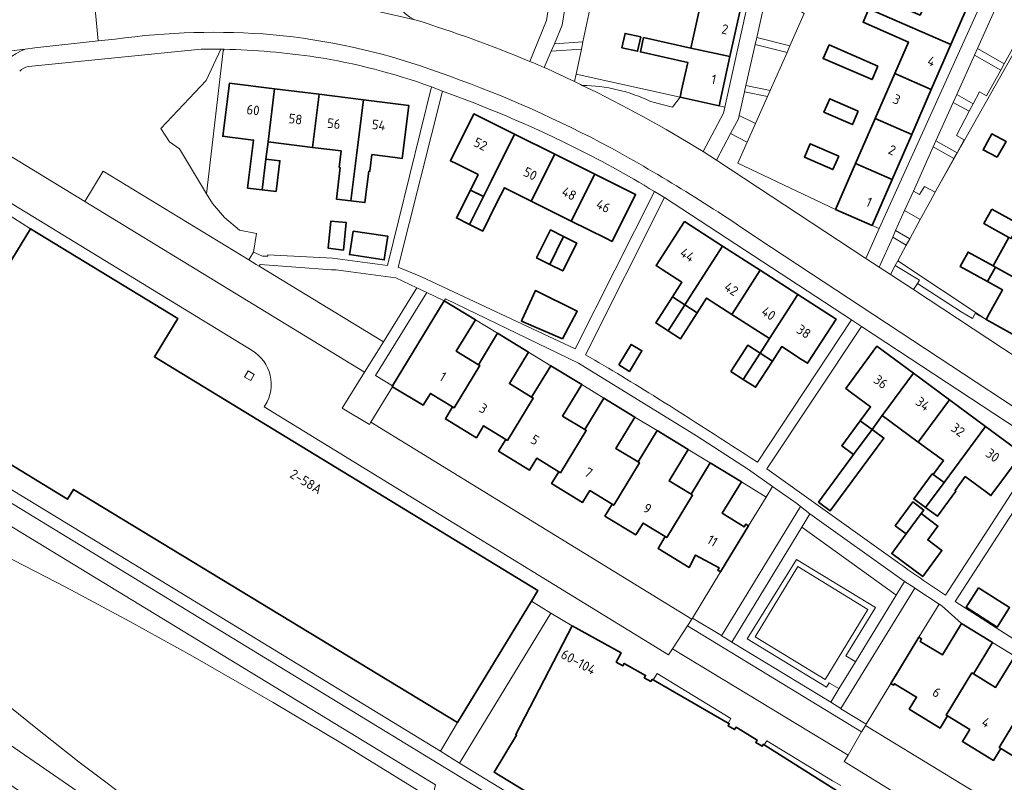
# Model space of a CAD drawing. Extents: x 150256 to 156914, y 461459 to 469481.
# Tile 257 of 656: x 154680 to 154817, y 463717 to 463823. Entities that reach past the tile are written whole.
import ezdxf
from ezdxf.enums import TextEntityAlignment as Align

# ---------------------------------------------------------------- set-up
doc = ezdxf.new("R2010")
doc.units = 0
doc.header["$LTSCALE"] = 0.75
for name, color, linetype, lineweight in [('B-RO-GR-BEPLANTING_CULTUUR_BODEMBEDEKKER-GV', 251, 'CONTINUOUS', 18), ('B-RO-GR-BEPLANTING_CULTUUR_HEESTERS-GV', 251, 'CONTINUOUS', 18), ('B-RO-IE-TERREINAFSCHEIDING_KUNSTMATIG_HEKWERK-G', 251, 'IE-TERREINAFSCHEIDING-KUNSTMATIG', 18), ('B-RO-OG-BEBOUWING-GV', 6, 'CONTINUOUS', 35), ('B-RO-OG-BEBOUWING-T18', 1, 'CONTINUOUS', 18), ('B-RO-OG-TERREIN_CULTUURSCHEIDING-GV', 251, 'CONTINUOUS', 18), ('B-RO-OG-TERREIN_ONBEGROEID-GV', 251, 'CONTINUOUS', 18), ('B-RO-VH-VERHARDING_ASFALT-GV', 251, 'CONTINUOUS', 18), ('B-RO-VH-VERHARDING_BETONSTRAATSTEEN-GV', 251, 'CONTINUOUS', 18), ('B-RO-VH-VERHARDING_TEGEL-GV', 251, 'CONTINUOUS', 18)]:
    doc.layers.add(name, color=color, linetype=linetype, lineweight=lineweight)
doc.styles.add('NLCS-ISO-M200-T18', font='NLCS-ISO.ttf', dxfattribs={"height": 360})
doc.linetypes.add('IE-TERREINAFSCHEIDING-KUNSTMATIG', pattern='A,4,[82,NLCS.SHX,S=0.75,R=90,X=0,Y=0],4,-2', length=10)

msp = doc.modelspace()

# ---------------------------------------------------------------- linework, layer by layer
at = {"layer": 'B-RO-GR-BEPLANTING_CULTUUR_BODEMBEDEKKER-GV'}
for points in [[(154819.819, 463836.717), (154817.031, 463834.597), (154816.783, 463825.787), (154813.743, 463819.031), (154817.483, 463816.903), (154822.104, 463825.179), (154822.116, 463825.201), (154820.183, 463826.146), (154821.894, 463829.529), (154823.346, 463833.012), (154823.572, 463835.203)], [(154758.624, 463819.979), (154759.879, 463825.894), (154756.418, 463826.706), (154755.728, 463822.297), (154754.619, 463819.682)], [(154782.895, 463820.583), (154787.548, 463819.427), (154789.544, 463823.934), (154788.055, 463824.823), (154784.367, 463827.15)], [(154787.137, 463818.499), (154782.677, 463819.607), (154781.394, 463813.885), (154784.769, 463813.153)], [(154813.153, 463811.329), (154814.026, 463812.997), (154814.991, 463812.438), (154816.996, 463816.03), (154813.331, 463818.115), (154810.857, 463812.615)], [(154784.397, 463812.313), (154781.197, 463813.007), (154780.454, 463809.689), (154782.739, 463808.568)], [(154812.596, 463810.265), (154810.363, 463811.516), (154807.937, 463806.125), (154810.897, 463804.461), (154811.907, 463806.279), (154810.837, 463806.905)], [(154777.269, 463803.425), (154798.135, 463789.719), (154800.019, 463793.89), (154799.028, 463794.321), (154793.914, 463796.547), (154780.274, 463803.002), (154781.583, 463805.959), (154779.247, 463807.149)], [(154810.461, 463803.674), (154807.567, 463805.301), (154804.785, 463799.119), (154805.645, 463798.622), (154806.343, 463799.77), (154807.842, 463798.957), (154808.129, 463799.473)], [(154803.57, 463796.417), (154802.311, 463793.618), (154804.275, 463792.428), (154805.76, 463795.156)], [(154802.608, 463789.366), (154803.796, 463791.549), (154801.897, 463792.7), (154800.004, 463788.491), (154801.571, 463787.462), (154802.26, 463788.727)], [(154814.956, 463781.163), (154813.433, 463782.006), (154813.06, 463781.332), (154811.463, 463782.237), (154805.364, 463786.224), (154804.791, 463785.347), (154819.298, 463775.817), (154820.644, 463778.017), (154819.818, 463778.474)], [(154732.001, 463771.888), (154739.244, 463783.778), (154736.788, 463784.941), (154729.608, 463773.339)], [(154773.915, 463739.422), (154777.967, 463737.002), (154777.98, 463736.994), (154789.015, 463755.031), (154788.998, 463755.045), (154788.513, 463755.452), (154785.114, 463757.824), (154784.223, 463756.366), (154781.756, 463752.329), (154777.839, 463745.917)], [(154792.057, 463688.277), (154792.817, 463687.814), (154794.613, 463690.785), (154793.831, 463691.135), (154792.837, 463689.505), (154746.195, 463717.949), (154749.337, 463723.109), (154749.216, 463723.172), (154757.096, 463738.367), (154754.108, 463740.12), (154741.38, 463719.177)]]:
    msp.add_lwpolyline(points, close=True, dxfattribs=at)
for points in [[(154731.426, 463827.628, 0.2215442), (154735.111, 463823.066)], [(154735.111, 463823.066, -0.0231444), (154751.173, 463817.246)], [(154753.219, 463816.381, -0.0057579), (154757.443, 463814.417)], [(154758.528, 463813.893, -0.0240515), (154775.402, 463804.651)], [(154768.074, 463811.655, 0.1053879), (154758.528, 463813.893)]]:
    msp.add_lwpolyline(points, format="xyb", dxfattribs=at)
for points in [[(154751.173, 463817.246), (154753.534, 463822.971), (154753.914, 463825.377), (154752.804, 463825.479), (154747.242, 463825.99), (154747.204, 463825.585), (154732.606, 463827.475)], [(154757.443, 463814.417), (154757.658, 463815.432), (154758.407, 463818.96), (154754.18, 463818.647), (154753.219, 463816.381)], [(154775.402, 463804.651), (154778.24, 463810.003), (154778.426, 463810.846), (154777.635, 463811.021), (154772.179, 463812.225), (154771.15, 463810.86), (154768.074, 463811.655)], [(154738.029, 463716.158), (154735.264, 463717.832), (154692.514, 463743.858), (154653.847, 463767.399), (154651.09, 463763.132), (154647.838, 463757.98), (154644.745, 463753.202), (154640.923, 463747.489), (154664.916, 463731.094), (154730.088, 463686.216), (154730.691, 463689.211), (154728.224, 463690.88), (154725.744, 463692.558), (154718.236, 463697.605), (154711.627, 463702.17), (154704.283, 463707.39), (154697.024, 463712.713), (154688.227, 463719.337), (154681.925, 463724.315), (154673.36, 463731.19), (154667.164, 463736.312), (154658.018, 463744.114), (154655.036, 463746.761)], [(154661.417, 463756.273), (154669.524, 463752.347), (154677.591, 463748.299), (154686.475, 463743.725), (154695.29, 463738.97), (154704.039, 463734.125), (154715.34, 463727.672), (154724.789, 463722.034), (154737.57, 463714.142), (154738.029, 463716.158)]]:
    msp.add_lwpolyline(points, dxfattribs=at)
at = {"layer": 'B-RO-GR-BEPLANTING_CULTUUR_HEESTERS-GV'}
for points in [[(154816.996, 463816.03), (154814.991, 463812.438), (154814.026, 463812.997), (154813.153, 463811.329), (154812.596, 463810.265), (154810.837, 463806.905), (154811.907, 463806.279), (154810.897, 463804.461), (154810.461, 463803.674), (154808.129, 463799.473), (154822.526, 463824.962), (154822.104, 463825.179), (154817.483, 463816.903)], [(154681.426, 463793.857), (154673.206, 463799.055), (154664.53, 463784.854), (154672.78, 463779.662)], [(154805.364, 463786.224), (154811.463, 463782.237), (154813.06, 463781.332), (154813.433, 463782.006), (154814.956, 463781.163), (154802.608, 463789.366), (154802.26, 463788.727), (154805.665, 463786.684)], [(154776.395, 463761.137), (154780.751, 463758.482), (154784.223, 463756.366), (154785.114, 463757.824), (154781.739, 463760.22), (154774.467, 463764.919), (154758.008, 463775.096), (154739.415, 463784.058), (154739.244, 463783.778), (154743.583, 463781.134), (154746.683, 463779.244), (154751.013, 463776.605), (154754.122, 463774.711), (154758.452, 463772.072), (154761.543, 463770.188), (154765.873, 463767.549), (154768.99, 463765.649), (154773.32, 463763.01)], [(154738.733, 463720.867), (154741.071, 463724.879), (154687.413, 463757.444), (154686.577, 463756.068), (154666.036, 463768.591), (154672.029, 463778.43), (154663.715, 463783.746), (154656.037, 463771.224), (154694.772, 463747.637)], [(154790.34, 463754.032), (154789.202, 463752.159), (154802.34, 463742.72), (154802.402, 463742.676), (154803.568, 463744.583), (154803.511, 463744.624)], [(154804.974, 463743.629), (154794.666, 463726.818), (154794.653, 463726.797), (154798.197, 463724.644), (154801.653, 463730.325), (154801.631, 463730.338), (154805.561, 463736.774), (154808.381, 463741.393)]]:
    msp.add_lwpolyline(points, close=True, dxfattribs=at)
for points in [[(154677.177, 463804.863), (154689.014, 463797.654), (154691.56, 463801.888), (154711.928, 463789.494), (154712.08, 463789.743), (154712.605, 463790.603), (154713.018, 463793.193), (154710.645, 463793.659), (154708.544, 463795.405), (154706.833, 463797.399), (154706.023, 463798.743), (154702.244, 463805.011), (154700.866, 463806.003), (154699.629, 463807.858), (154705.98, 463814.581), (154707.998, 463818.934)], [(154705.279, 463818.933), (154681.122, 463816.506)], [(154707.998, 463818.934), (154705.98, 463814.581), (154699.629, 463807.858), (154700.866, 463806.003), (154702.244, 463805.011), (154706.023, 463798.743)], [(154706.023, 463798.743), (154708.322, 463818.713), (154708.461, 463818.927)], [(154772.179, 463812.225), (154757.658, 463815.432), (154757.443, 463814.417)], [(154768.074, 463811.655), (154771.15, 463810.86), (154772.179, 463812.225)], [(154723.465, 463788.132), (154713.493, 463788.844), (154713.359, 463788.623)], [(154713.359, 463788.623), (154730.756, 463778.037), (154735.425, 463785.586), (154732.465, 463786.987), (154726.16, 463787.826)]]:
    msp.add_lwpolyline(points, dxfattribs=at)
for points in [[(154707.998, 463818.934, 0.0069877), (154705.279, 463818.933)], [(154708.461, 463818.927, 0.002192), (154707.998, 463818.934)], [(154681.122, 463816.506, 0.1443979), (154679.912, 463815.879)], [(154757.443, 463814.417, -0.0018556), (154758.528, 463813.893)], [(154758.528, 463813.893, -0.1053879), (154768.074, 463811.655)], [(154726.16, 463787.826, 0.0363583), (154723.465, 463788.132)]]:
    msp.add_lwpolyline(points, format="xyb", dxfattribs=at)
at = {"layer": 'B-RO-IE-TERREINAFSCHEIDING_KUNSTMATIG_HEKWERK-G'}
for points in [[(154759.879, 463825.894), (154758.624, 463819.979)], [(154822.104, 463825.179), (154817.483, 463816.903)], [(154789.544, 463823.934), (154787.548, 463819.427)], [(154758.624, 463819.979), (154758.407, 463818.96)], [(154706.023, 463798.743), (154702.244, 463805.011), (154700.866, 463806.003), (154699.629, 463807.858), (154705.98, 463814.581), (154707.998, 463818.934)], [(154787.137, 463818.499), (154784.769, 463813.153)], [(154787.548, 463819.427), (154787.137, 463818.499)], [(154816.996, 463816.03), (154814.991, 463812.438), (154814.026, 463812.997), (154813.153, 463811.329)], [(154817.483, 463816.903), (154816.996, 463816.03)], [(154784.769, 463813.153), (154784.397, 463812.313)], [(154784.397, 463812.313), (154782.739, 463808.568)], [(154812.596, 463810.265), (154810.837, 463806.905), (154811.907, 463806.279), (154810.897, 463804.461)], [(154813.153, 463811.329), (154812.596, 463810.265)], [(154782.739, 463808.568), (154781.583, 463805.959)], [(154781.583, 463805.959), (154780.274, 463803.002), (154793.914, 463796.547)], [(154810.461, 463803.674), (154808.129, 463799.473)], [(154810.897, 463804.461), (154810.461, 463803.674)], [(154808.129, 463799.473), (154807.842, 463798.957)], [(154713.018, 463793.193), (154710.645, 463793.659), (154708.544, 463795.405), (154706.833, 463797.399), (154706.023, 463798.743)], [(154807.842, 463798.957), (154807.173, 463797.75), (154805.76, 463795.156)], [(154805.76, 463795.156), (154804.275, 463792.428)], [(154804.275, 463792.428), (154803.796, 463791.549)], [(154803.796, 463791.549), (154802.608, 463789.366)], [(154802.608, 463789.366), (154802.26, 463788.727)], [(154802.26, 463788.727), (154805.665, 463786.684), (154805.364, 463786.224)], [(154805.364, 463786.224), (154811.463, 463782.237), (154813.06, 463781.332), (154813.433, 463782.006), (154814.956, 463781.163)]]:
    msp.add_lwpolyline(points, dxfattribs=at)
at = {"layer": 'B-RO-OG-BEBOUWING-GV'}
for points in [[(154794.762, 463830.265), (154794.366, 463830.44), (154793.844, 463831.316), (154794.411, 463832.676), (154791.862, 463833.772), (154791.266, 463832.386), (154790.202, 463829.91), (154791.835, 463829.215), (154791.211, 463827.791), (154793.594, 463826.754), (154798.577, 463824.585), (154810.031, 463819.599), (154812.833, 463826.035), (154807.718, 463828.261), (154805.735, 463823.705), (154799.544, 463826.4), (154800.192, 463827.868)], [(154779.155, 463817.904), (154780.632, 463824.593), (154775.176, 463825.797), (154773.699, 463819.109)], [(154810.031, 463819.599), (154798.577, 463824.585), (154797.758, 463822.706), (154804.099, 463819.946), (154802.183, 463815.545), (154807.298, 463813.318)], [(154764.063, 463819.137), (154766.261, 463818.652), (154766.703, 463820.653), (154764.505, 463821.138)], [(154773.699, 463819.109), (154767.093, 463820.567), (154766.651, 463818.565), (154773.257, 463817.107), (154772.395, 463813.202), (154772.179, 463812.225), (154777.635, 463811.021), (154779.155, 463817.904)], [(154799.831, 463816.568), (154793, 463819.542), (154792.182, 463817.662), (154799.013, 463814.689)], [(154799.449, 463809.264), (154804.564, 463807.038), (154807.298, 463813.318), (154802.183, 463815.545)], [(154714.623, 463805.992), (154715.535, 463813.404), (154709.206, 463814.184), (154708.293, 463806.772), (154709.286, 463806.649), (154712.588, 463806.243), (154711.761, 463799.529), (154713.796, 463799.278), (154714.328, 463803.596)], [(154715.535, 463813.404), (154714.623, 463805.992), (154720.826, 463805.229), (154721.738, 463812.641)], [(154724.709, 463802.397), (154724.168, 463798.002), (154726.202, 463797.751), (154727.029, 463804.465), (154727.941, 463811.877), (154721.738, 463812.641), (154720.826, 463805.229), (154724.843, 463804.734), (154724.558, 463802.416)], [(154728.689, 463801.907), (154728.84, 463801.888), (154729.126, 463804.207), (154732.365, 463803.808), (154733.358, 463803.686), (154734.27, 463811.098), (154727.941, 463811.877), (154727.029, 463804.465), (154726.202, 463797.751), (154728.148, 463797.512)], [(154797.097, 463810.287), (154793.109, 463812.024), (154792.291, 463810.144), (154796.279, 463808.408)], [(154745.803, 463800.507), (154749.073, 463807.062), (154743.37, 463809.907), (154740.1, 463803.353), (154740.995, 463802.906), (154743.968, 463801.422), (154742.89, 463799.261), (154744.725, 463798.346)], [(154796.715, 463802.983), (154801.83, 463800.757), (154804.564, 463807.038), (154799.449, 463809.264)], [(154749.073, 463807.062), (154745.803, 463800.507), (154744.725, 463798.346), (154742.783, 463794.454), (154744.617, 463793.538), (154746.559, 463797.431), (154747.637, 463799.592), (154751.395, 463797.717), (154754.666, 463804.271)], [(154816.506, 463803.878), (154817.736, 463806.054), (154815.736, 463807.108), (154814.52, 463804.865)], [(154794.364, 463804.007), (154790.375, 463805.743), (154789.557, 463803.863), (154793.545, 463802.127)], [(154715.741, 463799.039), (154716.273, 463803.356), (154714.328, 463803.596), (154713.796, 463799.278)], [(154751.395, 463797.717), (154756.988, 463794.927), (154760.258, 463801.481), (154754.666, 463804.271)], [(154801.83, 463800.757), (154796.715, 463802.983), (154793.914, 463796.547), (154799.028, 463794.321)], [(154761.796, 463792.528), (154762.691, 463792.081), (154765.961, 463798.636), (154760.258, 463801.481), (154756.988, 463794.927)], [(154742.89, 463799.261), (154740.948, 463795.369), (154742.783, 463794.454), (154744.725, 463798.346)], [(154815.753, 463796.601), (154814.639, 463794.588), (154818.136, 463792.654), (154818.446, 463792.483), (154819.559, 463794.495)], [(154751.412, 463741.835), (154752.305, 463743.3), (154698.731, 463775.957), (154702.005, 463781.328), (154681.426, 463793.857), (154672.78, 463779.662), (154672.029, 463778.43), (154666.036, 463768.591), (154686.577, 463756.068), (154687.413, 463757.444), (154741.071, 463724.879)], [(154725.155, 463790.875), (154725.554, 463794.707), (154723.393, 463794.931), (154722.999, 463791.144)], [(154755.91, 463792.766), (154754.075, 463793.681), (154752.133, 463789.788), (154753.968, 463788.873)], [(154771.138, 463784.346), (154772.861, 463783.236), (154774.169, 463785.266), (154778.139, 463791.432), (154772.811, 463794.863), (154768.84, 463788.698), (154769.681, 463788.156), (154772.445, 463786.376)], [(154818.136, 463792.654), (154815.933, 463788.673), (154816.243, 463788.501), (154818.365, 463787.327), (154823.227, 463784.638), (154826.543, 463790.632), (154821.681, 463793.322), (154819.559, 463794.495), (154818.446, 463792.483)], [(154730.952, 463790.153), (154731.365, 463792.803), (154730.986, 463792.849), (154726.527, 463793.498), (154726.07, 463790.761), (154725.985, 463790.255), (154730.85, 463789.497)], [(154753.968, 463788.873), (154755.802, 463787.958), (154757.744, 463791.85), (154755.91, 463792.766)], [(154778.139, 463791.432), (154774.169, 463785.266), (154772.861, 463783.236), (154774.585, 463782.126), (154775.892, 463784.157), (154779.423, 463781.883), (154783.394, 463788.048)], [(154815.933, 463788.673), (154812.437, 463790.607), (154811.324, 463788.594), (154815.13, 463786.489), (154816.243, 463788.501)], [(154815.44, 463782.038), (154814.956, 463781.163), (154819.818, 463778.474), (154823.227, 463784.638), (154818.365, 463787.327), (154816.243, 463788.501), (154815.13, 463786.489), (154817.253, 463785.315)], [(154779.423, 463781.883), (154784.678, 463778.499), (154788.648, 463784.664), (154783.394, 463788.048)], [(154755.777, 463778.464), (154757.82, 463782.329), (154751.984, 463785.217), (154750.126, 463781.189), (154750.017, 463780.952)], [(154771.138, 463784.346), (154768.782, 463780.689), (154770.506, 463779.579), (154772.861, 463783.236)], [(154789.166, 463775.608), (154790.007, 463775.067), (154793.977, 463781.232), (154788.648, 463784.664), (154784.678, 463778.499), (154783.37, 463776.468), (154785.094, 463775.358), (154786.402, 463777.389)], [(154732.001, 463771.888), (154731.959, 463771.819), (154732.01, 463771.788), (154736.289, 463769.183), (154737.297, 463770.839), (154740.397, 463768.951), (154740.62, 463768.815), (154744.226, 463774.733), (154744.013, 463774.863), (154740.913, 463776.752), (154743.583, 463781.134), (154739.244, 463783.778)], [(154770.506, 463779.579), (154772.229, 463778.469), (154774.585, 463782.126), (154772.861, 463783.236)], [(154751.451, 463770.33), (154748.343, 463772.224), (154751.013, 463776.605), (154746.683, 463779.244), (154744.013, 463774.863), (154744.226, 463774.733), (154740.62, 463768.815), (154740.397, 463768.951), (154739.39, 463767.291), (154743.725, 463764.664), (154744.734, 463766.323), (154747.834, 463764.428), (154748.058, 463764.282), (154751.664, 463770.2)], [(154763.633, 463774.823), (154765.104, 463773.932), (154766.846, 463776.808), (154765.375, 463777.699)], [(154781.015, 463772.811), (154783.37, 463776.468), (154781.647, 463777.578), (154779.292, 463773.921)], [(154799.017, 463765.819), (154800.45, 463767.763), (154804.801, 463773.664), (154799.685, 463777.436), (154795.334, 463771.535), (154796.139, 463770.941), (154798.8, 463768.979), (154797.367, 463767.035)], [(154783.37, 463776.468), (154781.015, 463772.811), (154782.739, 463771.701), (154785.094, 463775.358)], [(154751.451, 463770.33), (154751.664, 463770.2), (154748.058, 463764.282), (154747.834, 463764.428), (154746.828, 463762.779), (154751.151, 463760.137), (154752.16, 463761.793), (154755.254, 463759.9), (154755.48, 463759.759), (154759.086, 463765.677), (154758.873, 463765.807), (154755.781, 463767.691), (154758.452, 463772.072), (154754.122, 463774.711)], [(154800.45, 463767.763), (154805.481, 463764.054), (154809.832, 463769.956), (154804.801, 463773.664)], [(154758.873, 463765.807), (154759.086, 463765.677), (154755.48, 463759.759), (154755.254, 463759.9), (154754.242, 463758.246), (154758.569, 463755.606), (154759.58, 463757.264), (154762.684, 463755.371), (154762.927, 463755.22), (154766.533, 463761.138), (154766.32, 463761.268), (154763.203, 463763.168), (154765.873, 463767.549), (154761.543, 463770.188)], [(154809.079, 463758.402), (154814.862, 463766.247), (154809.832, 463769.956), (154805.481, 463764.054), (154809.004, 463761.456), (154807.571, 463759.513)], [(154799.017, 463765.819), (154797.367, 463767.035), (154794.786, 463763.534), (154796.436, 463762.318)], [(154806.497, 463754.9), (154808.147, 463753.684), (154810.729, 463757.185), (154810.607, 463757.275), (154812.04, 463759.219), (154814.823, 463757.167), (154815.628, 463756.573), (154819.979, 463762.475), (154814.862, 463766.247), (154809.079, 463758.402)], [(154770.117, 463750.84), (154770.332, 463750.707), (154773.938, 463756.625), (154773.725, 463756.755), (154770.65, 463758.629), (154773.32, 463763.01), (154768.99, 463765.649), (154766.32, 463761.268), (154766.533, 463761.138), (154762.927, 463755.22), (154762.684, 463755.371), (154761.678, 463753.716), (154766.004, 463751.081), (154767.015, 463752.736)], [(154796.436, 463762.318), (154791.534, 463755.668), (154793.184, 463754.452), (154800.667, 463764.603), (154799.017, 463765.819)], [(154773.725, 463756.755), (154773.938, 463756.625), (154770.332, 463750.707), (154770.117, 463750.84), (154769.108, 463749.185), (154773.437, 463746.542), (154774.358, 463748.251), (154777.652, 463746.477), (154777.462, 463746.138), (154777.839, 463745.917), (154781.756, 463752.329), (154781.372, 463752.564), (154781.164, 463752.222), (154778.08, 463754.101), (154780.751, 463758.482), (154776.395, 463761.137)], [(154807.571, 463759.513), (154807.428, 463759.618), (154804.847, 463756.117), (154806.497, 463754.9), (154809.079, 463758.402)], [(154803.788, 463751.225), (154805.87, 463754.049), (154806.243, 463754.555), (154804.712, 463755.683), (154802.257, 463752.353)], [(154803.788, 463751.225), (154801.76, 463748.474), (154806.11, 463745.273), (154808.785, 463748.91), (154806.788, 463750.378), (154808.217, 463752.319), (154805.87, 463754.049)], [(154813.892, 463743.69), (154812.152, 463740.973), (154816.481, 463738.199), (154818.222, 463740.916)], [(154811.512, 463738.688), (154808.836, 463734.306), (154805.737, 463736.198), (154805.946, 463736.54), (154805.561, 463736.774), (154801.631, 463730.338), (154801.653, 463730.325), (154802.031, 463730.095), (154802.146, 463730.286), (154805.228, 463728.412), (154804.204, 463726.732), (154808.528, 463724.093), (154809.553, 463725.776), (154809.362, 463725.892), (154812.96, 463731.798), (154813.173, 463731.668), (154815.842, 463736.05)], [(154816.999, 463721.248), (154816.788, 463721.376), (154820.382, 463727.276), (154820.595, 463727.146), (154823.264, 463731.528), (154818.951, 463734.156), (154816.281, 463729.774), (154813.173, 463731.668), (154812.96, 463731.798), (154809.362, 463725.892), (154809.553, 463725.776), (154812.667, 463723.879), (154811.642, 463722.197), (154815.974, 463719.563)], [(154820.595, 463727.146), (154820.382, 463727.276), (154816.788, 463721.376), (154816.999, 463721.248), (154820.096, 463719.369), (154819.075, 463717.687), (154823.401, 463715.054), (154830.693, 463727.001), (154826.373, 463729.633), (154823.703, 463725.252)]]:
    msp.add_lwpolyline(points, close=True, dxfattribs=at)
msp.add_lwpolyline([(154794.181, 463715.262), (154783.958, 463721.741), (154783.833, 463721.82), (154783.66, 463721.539), (154782.758, 463722.093), (154782.956, 463722.418), (154780.004, 463724.2), (154779.81, 463723.873), (154778.899, 463724.409), (154779.064, 463724.695), (154778.915, 463724.781), (154768.417, 463730.812), (154768.278, 463730.892), (154768.116, 463730.604), (154767.194, 463731.123), (154767.379, 463731.454), (154764.374, 463733.125), (154764.196, 463732.801), (154763.268, 463733.31), (154763.975, 463734.599), (154757.096, 463738.367), (154749.216, 463723.172), (154749.337, 463723.109), (154746.195, 463717.949), (154792.837, 463689.505)], dxfattribs=at)
at = {"layer": 'B-RO-OG-TERREIN_CULTUURSCHEIDING-GV'}
for points in [[(154712.208, 463772.63), (154712.698, 463773.501), (154711.826, 463773.991), (154711.336, 463773.119)], [(154796.691, 463733.337), (154802.402, 463742.676), (154802.34, 463742.72), (154789.202, 463752.159), (154779.436, 463736.092), (154779.428, 463736.079), (154793.239, 463727.693), (154793.252, 463727.714), (154794.395, 463729.583), (154794.35, 463729.611), (154793.091, 463730.379), (154793.023, 463730.42), (154792.652, 463729.818), (154781.564, 463736.576), (154788.439, 463747.653), (154799.502, 463740.922), (154795.334, 463734.166), (154796.64, 463733.368)]]:
    msp.add_lwpolyline(points, close=True, dxfattribs=at)
msp.add_lwpolyline([(154655.036, 463746.761), (154658.018, 463744.114), (154667.164, 463736.312), (154673.36, 463731.19), (154681.925, 463724.315), (154688.227, 463719.337), (154697.024, 463712.713), (154704.283, 463707.39), (154711.627, 463702.17), (154718.236, 463697.605), (154725.744, 463692.558), (154728.224, 463690.88), (154733.123, 463697.458), (154737.57, 463714.142), (154724.789, 463722.034), (154715.34, 463727.672), (154704.039, 463734.125), (154695.29, 463738.97), (154686.475, 463743.725), (154677.591, 463748.299), (154669.524, 463752.347), (154661.417, 463756.273)], dxfattribs=at)
at = {"layer": 'B-RO-OG-TERREIN_ONBEGROEID-GV'}
msp.add_lwpolyline([(154788.622, 463746.642), (154782.666, 463736.839), (154792.458, 463730.876), (154798.42, 463740.663)], close=True, dxfattribs=at)
at = {"layer": 'B-RO-VH-VERHARDING_ASFALT-GV'}
for points in [[(154735.111, 463823.066, -0.2215442), (154731.426, 463827.628)], [(154751.173, 463817.246, 0.0231444), (154735.111, 463823.066)], [(154693.235, 463820.348, -0.0553893), (154715.315, 463820.965)], [(154715.315, 463820.965, -0.0603638), (154737.236, 463816.162)], [(154753.219, 463816.381, 0.0032531), (154751.173, 463817.246)], [(154757.443, 463814.417, 0.0057579), (154753.219, 463816.381)], [(154740.011, 463815.16, -0.0367752), (154762.434, 463805.211)], [(154758.528, 463813.893, 0.0018556), (154757.443, 463814.417)], [(154775.402, 463804.651, 0.0240515), (154758.528, 463813.893)], [(154762.434, 463805.211, -0.0246788), (154783.206, 463792.382)]]:
    msp.add_lwpolyline(points, format="xyb", dxfattribs=at)
for points in [[(154589.452, 463807.841), (154606.449, 463809.831), (154621.898, 463811.613), (154622.505, 463811.683), (154660.387, 463816.484), (154660.418, 463816.463), (154680.66, 463818.97), (154682.018, 463819.153), (154690.89, 463820.098), (154690.297, 463826.029), (154688.398, 463825.832)], [(154695.91, 463826.564), (154694.923, 463826.477), (154692.925, 463826.301), (154690.297, 463826.029), (154690.89, 463820.098), (154693.235, 463820.348)], [(154722.393, 463826.141), (154729.63, 463824.32), (154735.111, 463823.066)], [(154735.111, 463823.066), (154729.63, 463824.32), (154722.393, 463826.141)], [(154737.236, 463816.162), (154740.011, 463815.16)], [(154853.024, 463753.439), (154852.193, 463753.996), (154843.754, 463759.616), (154841.94, 463760.824), (154821.164, 463774.66), (154819.298, 463775.817), (154804.791, 463785.347), (154801.571, 463787.462), (154800.004, 463788.491), (154798.135, 463789.719), (154777.269, 463803.425), (154775.402, 463804.651)], [(154783.206, 463792.382), (154847.623, 463749.995)]]:
    msp.add_lwpolyline(points, dxfattribs=at)
at = {"layer": 'B-RO-VH-VERHARDING_BETONSTRAATSTEEN-GV'}
for points in [[(154680.66, 463818.97), (154660.418, 463816.463), (154662.42, 463815.128), (154663.622, 463814.271)], [(154676.937, 463805.031), (154673.94, 463800.334), (154712.418, 463776.823)], [(154714.222, 463769.195), (154714.094, 463768.992), (154770.59, 463734.325), (154771.13, 463735.182), (154773.24, 463738.383), (154773.826, 463739.296), (154728.969, 463766.834), (154728.796, 463766.502), (154724.983, 463768.779), (154728.093, 463773.815), (154689.014, 463797.654), (154677.177, 463804.863)], [(154820.733, 463710.656), (154798.08, 463724.445), (154797.567, 463723.619), (154797.546, 463723.582), (154795.661, 463720.287), (154795.141, 463719.418), (154806.395, 463712.483)]]:
    msp.add_lwpolyline(points, dxfattribs=at)
for points in [[(154674.828, 463809.995, -0.3053197), (154680.66, 463818.97)], [(154712.418, 463776.823, -0.4163868), (154714.222, 463769.195)]]:
    msp.add_lwpolyline(points, format="xyb", dxfattribs=at)
for points in [[(154728.093, 463773.815), (154730.756, 463778.037), (154713.359, 463788.623), (154712.953, 463788.87), (154711.928, 463789.494), (154691.56, 463801.888), (154689.014, 463797.654)], [(154804.785, 463799.119), (154803.57, 463796.417), (154805.76, 463795.156), (154807.173, 463797.75), (154807.842, 463798.957), (154806.343, 463799.77), (154805.645, 463798.622)], [(154773.24, 463738.383), (154771.13, 463735.182), (154795.661, 463720.287), (154797.546, 463723.582)]]:
    msp.add_lwpolyline(points, close=True, dxfattribs=at)
at = {"layer": 'B-RO-VH-VERHARDING_TEGEL-GV'}
for points in [[(154760.085, 463864.44), (154759.324, 463859.621), (154753.914, 463825.377), (154753.534, 463822.971), (154751.173, 463817.246)], [(154753.219, 463816.381), (154754.18, 463818.647), (154754.619, 463819.682), (154755.728, 463822.297), (154756.418, 463826.706), (154756.557, 463827.598), (154757.442, 463833.252), (154757.581, 463834.145), (154758.524, 463840.173), (154758.69, 463841.232), (154759.518, 463846.528), (154759.665, 463847.463), (154760.7, 463854.081), (154760.839, 463854.971), (154761.53, 463859.386), (154761.669, 463860.279), (154762.311, 463864.38), (154760.085, 463864.44)], [(154789.674, 463861.587), (154788.89, 463858.048), (154778.426, 463810.846), (154778.24, 463810.003), (154775.402, 463804.651), (154777.269, 463803.425), (154779.247, 463807.149), (154780.35, 463809.228), (154780.454, 463809.689), (154781.197, 463813.007), (154781.394, 463813.885), (154782.677, 463819.607), (154782.895, 463820.583), (154784.367, 463827.15), (154784.576, 463828.082), (154789.047, 463848.586), (154789.239, 463849.467), (154791.815, 463861.281)], [(154815.589, 463855.406), (154814.585, 463826.132), (154800.019, 463793.89), (154798.135, 463789.719), (154800.004, 463788.491), (154801.897, 463792.7), (154802.311, 463793.618), (154803.57, 463796.417), (154804.785, 463799.119), (154807.567, 463805.301), (154807.937, 463806.125), (154810.363, 463811.516), (154810.857, 463812.615), (154813.331, 463818.115), (154813.743, 463819.031), (154816.783, 463825.787), (154817.031, 463834.597), (154819.819, 463836.717)], [(154693.235, 463820.348), (154690.89, 463820.098), (154682.018, 463819.153), (154680.66, 463818.97)], [(154681.122, 463816.506), (154705.279, 463818.933)], [(154740.011, 463815.16), (154737.236, 463816.162)], [(154758.993, 463776.251), (154770.034, 463798.204), (154768.606, 463799.064), (154757.548, 463777.094), (154736.048, 463787.151), (154732.805, 463788.509), (154738.995, 463813.066), (154737.455, 463813.668), (154731.32, 463788.731), (154723.635, 463789.751), (154714.58, 463790.226), (154714.579, 463790.026), (154713.845, 463790.03), (154712.605, 463790.603), (154712.08, 463789.743), (154711.928, 463789.494), (154712.953, 463788.87), (154713.359, 463788.623), (154713.493, 463788.844), (154723.465, 463788.132)], [(154737.455, 463813.668), (154738.995, 463813.066)], [(154712.418, 463776.823), (154673.94, 463800.334), (154673.206, 463799.055), (154681.426, 463793.857)], [(154768.606, 463799.064), (154770.034, 463798.204), (154796.132, 463781.121), (154797.526, 463780.201), (154822.832, 463763.591), (154824.179, 463762.688), (154847.317, 463747.351), (154849.487, 463745.913)], [(154681.426, 463793.857), (154702.005, 463781.328), (154698.731, 463775.957), (154752.305, 463743.3), (154751.412, 463741.835), (154754.108, 463740.12), (154757.096, 463738.367), (154763.975, 463734.599), (154763.268, 463733.31), (154764.196, 463732.801), (154764.374, 463733.125), (154767.379, 463731.454), (154767.194, 463731.123), (154768.116, 463730.604), (154768.278, 463730.892), (154768.417, 463730.812), (154768.967, 463731.723), (154779.297, 463725.43), (154778.915, 463724.781), (154779.064, 463724.695), (154778.899, 463724.409), (154779.81, 463723.873), (154780.004, 463724.2), (154782.956, 463722.418), (154782.758, 463722.093), (154783.66, 463721.539), (154783.833, 463721.82), (154783.958, 463721.741), (154784.324, 463722.328), (154793.51, 463716.738), (154794.651, 463716.043)], [(154847.623, 463749.995), (154783.206, 463792.382)], [(154726.16, 463787.826), (154732.465, 463786.987), (154735.425, 463785.586), (154736.788, 463784.941), (154739.244, 463783.778), (154739.415, 463784.058), (154758.008, 463775.096), (154774.467, 463764.919), (154781.739, 463760.22), (154785.114, 463757.824), (154788.513, 463755.452), (154788.998, 463755.045), (154789.015, 463755.031), (154790.34, 463754.032)], [(154802.893, 463747.043), (154784.322, 463760.32), (154797.526, 463780.201), (154796.132, 463781.121), (154783.002, 463761.223)], [(154791.219, 463686.959), (154738.385, 463719.147), (154693.94, 463746.244), (154655.197, 463769.865), (154654.354, 463768.325), (154653.847, 463767.399), (154692.514, 463743.858), (154735.264, 463717.832), (154738.029, 463716.158)], [(154806.395, 463712.483), (154795.141, 463719.418), (154795.661, 463720.287), (154771.13, 463735.182), (154770.59, 463734.325), (154714.094, 463768.992), (154714.222, 463769.195)], [(154790.34, 463754.032), (154803.511, 463744.624), (154803.568, 463744.583), (154804.91, 463743.71), (154804.974, 463743.629), (154808.381, 463741.393), (154808.742, 463741.156), (154811.512, 463738.688), (154815.842, 463736.05), (154818.951, 463734.156), (154823.264, 463731.528), (154826.373, 463729.633), (154830.693, 463727.001), (154836.041, 463723.542), (154836.884, 463724.907), (154836.69, 463725.031), (154834.051, 463726.728), (154810.623, 463741.793), (154824.179, 463762.688), (154822.832, 463763.591), (154809.257, 463742.669), (154806.192, 463744.728)]]:
    msp.add_lwpolyline(points, dxfattribs=at)
for points in [[(154715.315, 463820.965, 0.0553893), (154693.235, 463820.348)], [(154737.236, 463816.162, 0.0603638), (154715.315, 463820.965)], [(154680.66, 463818.97, 0.3053197), (154674.828, 463809.995)], [(154705.279, 463818.933, -0.0069877), (154707.998, 463818.934)], [(154707.998, 463818.934, -0.002192), (154708.461, 463818.927)], [(154708.461, 463818.927, -0.033201), (154721.294, 463817.837)], [(154721.294, 463817.837, -0.0493073), (154737.455, 463813.668)], [(154751.173, 463817.246, -0.0032531), (154753.219, 463816.381)], [(154679.912, 463815.879, -0.1443979), (154681.122, 463816.506)], [(154762.434, 463805.211, 0.0367752), (154740.011, 463815.16)], [(154738.995, 463813.066, -0.0300445), (154756.767, 463805.54)], [(154756.767, 463805.54, -0.0246384), (154768.606, 463799.064)], [(154783.206, 463792.382, 0.0246788), (154762.434, 463805.211)], [(154723.465, 463788.132, -0.0363583), (154726.16, 463787.826)], [(154714.222, 463769.195, 0.4163868), (154712.418, 463776.823)], [(154769.082, 463770.152, 0.0076519), (154758.993, 463776.251)], [(154783.002, 463761.223, 0.0040765), (154769.082, 463770.152)], [(154806.192, 463744.728, -0.0075006), (154802.893, 463747.043)]]:
    msp.add_lwpolyline(points, format="xyb", dxfattribs=at)
for points in [[(154754.619, 463819.682), (154754.18, 463818.647), (154758.407, 463818.96), (154758.624, 463819.979)], [(154782.677, 463819.607), (154787.137, 463818.499), (154787.548, 463819.427), (154782.895, 463820.583)], [(154813.743, 463819.031), (154813.331, 463818.115), (154816.996, 463816.03), (154817.483, 463816.903)], [(154781.197, 463813.007), (154784.397, 463812.313), (154784.769, 463813.153), (154781.394, 463813.885)], [(154810.363, 463811.516), (154812.596, 463810.265), (154813.153, 463811.329), (154810.857, 463812.615)], [(154779.247, 463807.149), (154781.583, 463805.959), (154782.739, 463808.568), (154780.454, 463809.689), (154780.35, 463809.228)], [(154807.937, 463806.125), (154807.567, 463805.301), (154810.461, 463803.674), (154810.897, 463804.461)], [(154801.897, 463792.7), (154803.796, 463791.549), (154804.275, 463792.428), (154802.311, 463793.618)], [(154801.571, 463787.462), (154804.791, 463785.347), (154805.364, 463786.224), (154805.665, 463786.684), (154802.26, 463788.727)], [(154732.01, 463771.788), (154731.959, 463771.819), (154732.001, 463771.888), (154729.608, 463773.339), (154736.788, 463784.941), (154735.425, 463785.586), (154730.756, 463778.037), (154728.093, 463773.815), (154724.983, 463768.779), (154728.796, 463766.502), (154728.969, 463766.834)], [(154712.208, 463772.63), (154711.336, 463773.119), (154711.826, 463773.991), (154712.698, 463773.501)], [(154792.817, 463687.814), (154792.057, 463688.277), (154741.38, 463719.177), (154738.733, 463720.867), (154694.772, 463747.637), (154656.037, 463771.224), (154655.64, 463770.582), (154655.197, 463769.865), (154693.94, 463746.244), (154738.385, 463719.147), (154791.219, 463686.959), (154863.506, 463642.918), (154869.834, 463639.049), (154870.585, 463640.326), (154851.466, 463652.053), (154847.888, 463654.29), (154813.3, 463675.379), (154809.899, 463677.423), (154795.335, 463686.308)], [(154789.202, 463752.159), (154790.34, 463754.032), (154789.015, 463755.031), (154777.98, 463736.994), (154779.39, 463736.12), (154779.436, 463736.092)], [(154640.923, 463747.489), (154638.376, 463743.674), (154640.841, 463741.992), (154661.243, 463728.071), (154731.759, 463679.515), (154733.269, 463678.475), (154735.224, 463677.141), (154760.942, 463659.593), (154762.96, 463658.216), (154764.611, 463657.079), (154836.637, 463607.457), (154845.269, 463601.51), (154847.881, 463605.237), (154844.051, 463607.833), (154829.773, 463617.645), (154828.821, 463618.306), (154764.745, 463662.487), (154760.515, 463665.344), (154758.518, 463666.712), (154736.22, 463681.992), (154734.34, 463683.28), (154734.062, 463683.47), (154730.088, 463686.216), (154664.916, 463731.094)], [(154794.395, 463729.583), (154796.691, 463733.337), (154796.64, 463733.368), (154795.334, 463734.166), (154799.502, 463740.922), (154788.439, 463747.653), (154781.564, 463736.576), (154792.652, 463729.818), (154793.023, 463730.42), (154793.091, 463730.379), (154794.35, 463729.611)], [(154788.622, 463746.642), (154798.42, 463740.663), (154792.458, 463730.876), (154782.666, 463736.839)], [(154796.691, 463733.337), (154794.395, 463729.583), (154793.252, 463727.714), (154794.666, 463726.818), (154804.974, 463743.629), (154804.91, 463743.71), (154803.568, 463744.583), (154802.402, 463742.676)], [(154741.071, 463724.879), (154738.733, 463720.867), (154741.38, 463719.177), (154754.108, 463740.12), (154751.412, 463741.835)], [(154794.666, 463726.818), (154793.252, 463727.714), (154793.239, 463727.693), (154779.428, 463736.079), (154779.436, 463736.092), (154779.39, 463736.12), (154777.98, 463736.994), (154777.967, 463737.002), (154773.915, 463739.422), (154773.826, 463739.296), (154773.24, 463738.383), (154797.546, 463723.582), (154797.567, 463723.619), (154798.08, 463724.445), (154798.197, 463724.644), (154794.653, 463726.797)]]:
    msp.add_lwpolyline(points, close=True, dxfattribs=at)

# ---------------------------------------------------------------- texts
at = {"layer": 'B-RO-OG-BEBOUWING-T18', "style": 'NLCS-ISO-M200-T18'}
for s, rotation, p in [('2', 347.5, (154778.454, 463821.739)), ('4', 336.1, (154807.317, 463817.259)), ('1', 347.5, (154776.894, 463814.725)), ('3', 336.2, (154802.462, 463811.93)), ('60', 353.2, (154712.522, 463810.446)), ('58', 353.2, (154718.447, 463809.18)), ('56', 353.2, (154723.811, 463808.541)), ('54', 353.2, (154730.078, 463808.36)), ('52', 333.3, (154744.314, 463805.68)), ('2', 336.1, (154801.822, 463804.852)), ('50', 333.1, (154751.262, 463801.54)), ('48', 333.1, (154756.697, 463798.776)), ('46', 333.3, (154761.466, 463797.03)), ('1', 336.1, (154798.602, 463797.583)), ('44', 326.6, (154773.22, 463790.208)), ('42', 326.6, (154779.354, 463785.452)), ('40', 326.6, (154784.564, 463782.022)), ('38', 326.6, (154789.481, 463779.489)), ('1', 328.7, (154739.054, 463773.201)), ('36', 323.4, (154800.229, 463772.471)), ('34', 323.6, (154806.121, 463769.388)), ('3', 328.8, (154744.7, 463768.75)), ('32', 323.6, (154811.028, 463765.764)), ('5', 328.6, (154751.915, 463764.358)), ('30', 323.4, (154815.874, 463762.2)), ('7', 328.6, (154759.398, 463759.786)), ('2-58A', 328.7, (154719.928, 463758.527)), ('9', 328.7, (154767.63, 463754.774)), ('11', 328.7, (154776.709, 463750.252)), ('60-104', 331.3, (154757.985, 463733.319)), ('6', 328.6, (154808.049, 463729.072)), ('4', 328.7, (154814.937, 463724.875))]:
    msp.add_text(s, height=1.35, rotation=rotation, dxfattribs=at).set_placement(p, align=Align.MIDDLE)

doc.saveas('drawing.dxf')
